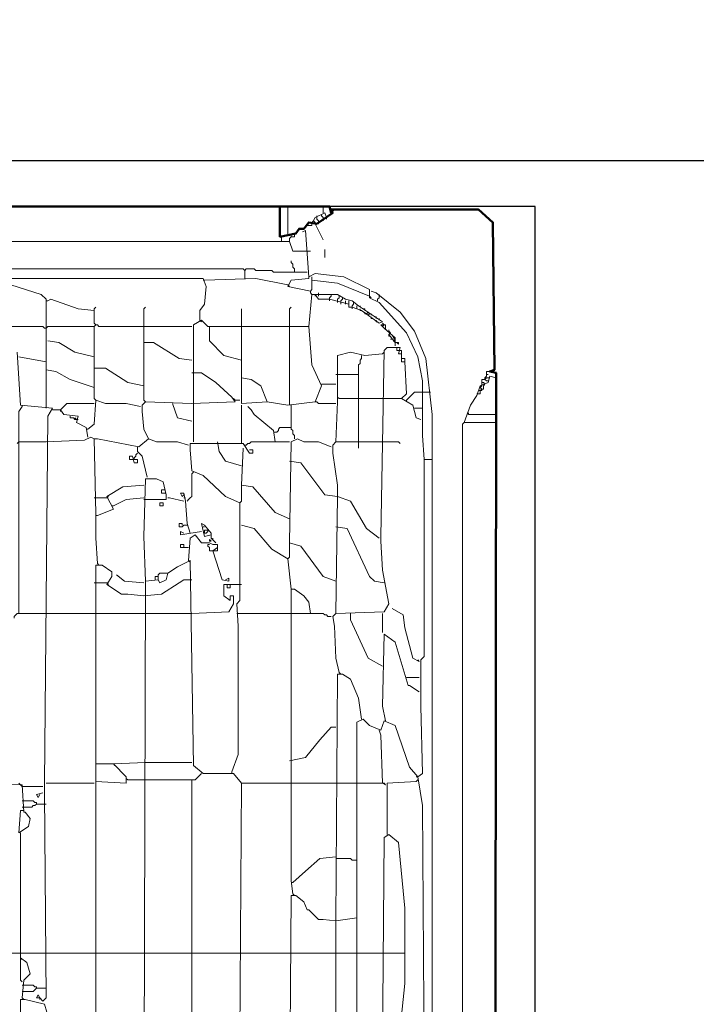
# Model space of a CAD drawing. Header units: millimetres. Extents: x -118752 to 407724, y -73278 to 155058.
# Tile 263 of 274: x 222603 to 222923, y 64281 to 64746. Entities that reach past the tile are written whole.
import ezdxf

# ---------------------------------------------------------------- set-up
doc = ezdxf.new("R2010")
doc.units = ezdxf.units.MM
doc.header["$LTSCALE"] = 10
for name, color, linetype, lineweight in [('CKKOTY', 3, 'Continuous', 25), ('pohledy', 7, 'Continuous', 25), ('V-objekty', 130, 'Continuous', 50)]:
    doc.layers.add(name, color=color, linetype=linetype, lineweight=lineweight)
doc.styles.get("Standard").update_dxf_attribs({"font": 'isocpeur.ttf'})
doc.dimstyles.new('CADKON', dxfattribs={"dimscale": 50, "dimtxt": 2.2, "dimasz": 2.5, "dimexe": 1.8, "dimexo": 5, "dimgap": 0.6, "dimtad": 1, "dimrnd": 1, "dimtxsty": 'Standard', "dimblk1": 'OBLIQUE', "dimblk2": 'OBLIQUE', "dimsah": 1, "dimcen": 2.5, "dimadec": 1, "dimazin": 2, "dimtfac": 1, "dimtdec": 4, "dimtix": 1, "dimtmove": 2, "dimatfit": 3, "dimldrblk": 'OPEN30', "dimfxl": 5, "dimfxlon": 1, "dimtolj": 1, "dimarcsym": 0})

# ---------------------------------------------------------------- blocks, each defined once
blk = doc.blocks.new('_OBLIQUE')
at = {"color": 0, "linetype": 'ByBlock'}
blk.add_line((-0.5, -0.5), (0.5, 0.5), dxfattribs=at)
blk = doc.blocks.new('*D8211')
at = {"layer": 'CKKOTY', "color": 0, "lineweight": -2}
for p, q in [((219966.57, 64929.86), (219966.57, 64589.86)), ((223846.57, 64929.86), (223846.57, 64589.86)), ((219966.57, 64679.86), (223846.57, 64679.86))]:
    blk.add_line(p, q, dxfattribs=at)
at = {"layer": 'Defpoints', "color": 0}
for p in [(223846.57, 68558.16), (219966.57, 66208.16), (223846.57, 64679.86)]:
    blk.add_point(p, dxfattribs=at)
at = {"layer": 'CKKOTY', "color": 0, "lineweight": -2, "xscale": 125, "yscale": 125, "zscale": 125, "rotation": 180}
blk.add_blockref('_OBLIQUE', (219966.57, 64679.86), dxfattribs=at)
at = {"layer": 'CKKOTY', "color": 0, "lineweight": -2, "xscale": 125, "yscale": 125, "zscale": 125}
blk.add_blockref('_OBLIQUE', (223846.57, 64679.86), dxfattribs=at)
at = {"layer": 'CKKOTY', "color": 0, "insert": (221906.57, 64764.86), "char_height": 110, "attachment_point": 5}
blk.add_mtext('\\A1;3880', dxfattribs=at)
blk = doc.blocks.new('_Open90')
at = {"color": 0, "lineweight": -2}
for p, q in [((-0.5, 0.5), (0, 0)), ((0, 0), (-1, 0)), ((0, 0), (-0.5, -0.5))]:
    blk.add_line(p, q, dxfattribs=at)
blk = doc.blocks.new('DWG-RYYQ14-20T_top')
at = {"layer": 'V-objekty'}
for points in [[(4.270878, 6.533191, 0), (5.931478, 6.533191, 0), (5.932548, 6.528908, 0), (5.933619, 6.528908, 0), (5.922912, 6.521413, 0), (5.917559, 6.522484, 0), (5.914347, 6.518201, 0), (5.911135, 6.518201, 0), (5.908994, 6.514989, 0), (5.898287, 6.512848, 0), (5.898287, 6.533191, 0)], [(5.90364, 5.367238, 0), (5.930407, 5.368308, 0), (5.933619, 5.37045, 0), (5.937901, 5.368308, 0), (6.031049, 5.369379, 0), (6.039615, 5.376874, 0), (6.041756, 5.381156, 0), (6.042827, 6.421842, 0), (6.038544, 6.422912, 0), (6.041756, 6.423983, 0), (6.040685, 6.522484, 0), (6.031049, 6.531049, 0), (5.932548, 6.531049, 0), (5.933619, 6.529979, 0), (5.933619, 6.531049, 0)]]:
    blk.add_polyline3d(points, dxfattribs=at)
at = {"layer": 'V-objekty', "color": 2, "lineweight": 13}
for points in [[(5.90364, 6.513919, 0), (5.90364, 6.533191, 0)], [(5.927195, 6.528908, 0), (5.927195, 6.533191, 0)], [(5.9197, 6.521413, 0), (5.921842, 6.525696, 0), (5.928266, 6.528908, 0), (5.929336, 6.525696, 0)], [(5.922912, 6.525696, 0), (5.922912, 6.526767, 0)], [(5.927195, 6.524625, 0), (5.927195, 6.525696, 0), (5.926124, 6.526767, 0), (5.926124, 6.527837, 0)], [(5.917559, 6.520343, 0), (5.916488, 6.520343, 0)], [(5.917559, 6.520343, 0), (5.9197, 6.520343, 0), (5.9197, 6.521413, 0)], [(5.921842, 6.521413, 0), (5.921842, 6.522484, 0), (5.920771, 6.523555, 0), (5.9197, 6.522484, 0)], [(5.921842, 6.521413, 0), (5.927195, 6.510707, 0)], [(5.923983, 6.522484, 0), (5.923983, 6.523555, 0), (5.922912, 6.524625, 0), (5.922912, 6.525696, 0)], [(5.922912, 6.521413, 0), (5.923983, 6.521413, 0), (5.923983, 6.522484, 0)], [(5.927195, 6.524625, 0), (5.927195, 6.523555, 0)], [(5.929336, 6.525696, 0), (5.929336, 6.524625, 0)], [(4.283726, 6.503212, 0), (4.284797, 6.517131, 0), (4.289079, 6.517131, 0), (4.296574, 6.511777, 0), (4.299786, 6.511777, 0), (4.304069, 6.509636, 0), (5.904711, 6.509636, 0), (5.906852, 6.503212, 0), (5.916488, 6.503212, 0)], [(5.904711, 6.509636, 0), (5.904711, 6.511777, 0), (5.905782, 6.512848, 0), (5.907923, 6.512848, 0), (5.907923, 6.514989, 0)], [(5.905782, 6.512848, 0), (5.905782, 6.513919, 0)], [(6, 5.703426, 0), (6, 6.364026, 0), (5.994647, 6.364026, 0), (5.993576, 6.380086, 0), (5.993576, 6.391863, 0), (5.993576, 6.416488, 0), (5.990364, 6.432548, 0), (5.982869, 6.448608, 0), (5.964668, 6.468951, 0), (5.958244, 6.472163, 0), (5.958244, 6.477516, 0), (5.941113, 6.486081, 0), (5.921842, 6.488223, 0), (5.917559, 6.486081, 0), (5.915418, 6.517131, 0), (5.913276, 6.51606, 0)], [(5.899358, 6.510707, 0), (5.899358, 6.512848, 0)], [(5.899358, 6.510707, 0), (5.899358, 6.509636, 0)], [(5.916488, 6.503212, 0), (5.91863, 6.503212, 0)], [(5.928266, 6.498929, 0), (5.928266, 6.504283, 0)], [(5.907923, 6.489293, 0), (5.907923, 6.491435, 0), (5.906852, 6.492505, 0), (5.906852, 6.494647, 0), (5.905782, 6.495717, 0), (5.905782, 6.496788, 0)], [(5.252677, 6.485011, 0), (5.252677, 6.490364, 0), (5.253747, 6.491435, 0), (5.873662, 6.491435, 0), (5.874732, 6.490364, 0), (5.874732, 6.485011, 0)], [(5.907923, 6.489293, 0), (5.894004, 6.489293, 0), (5.892934, 6.490364, 0), (5.882227, 6.490364, 0), (5.881156, 6.491435, 0), (5.875803, 6.491435, 0), (5.874732, 6.490364, 0)], [(5.907923, 6.489293, 0), (5.916488, 6.489293, 0)], [(5.917559, 6.486081, 0), (5.917559, 6.487152, 0)], [(5.737687, 6.004283, 0), (5.736617, 6.006424, 0), (5.735546, 6.004283, 0), (5.737687, 6.004283, 0), (5.739829, 6.002141, 0), (5.74197, 6.004283, 0), (5.740899, 6.141328, 0), (5.740899, 6.147752, 0), (5.743041, 6.392934, 0), (5.746253, 6.398287, 0), (5.724839, 6.400428, 0), (5.722698, 6.43576, 0)], [(5.74197, 6.398287, 0), (5.74197, 6.471092, 0), (5.738758, 6.474304, 0), (5.718415, 6.480728, 0), (5.717345, 6.485011, 0), (5.846895, 6.485011, 0), (5.849036, 6.479657, 0), (5.847966, 6.46788, 0), (5.844754, 6.463597, 0), (5.844754, 6.457173, 0)], [(5.847966, 6.48394, 0), (5.846895, 6.48394, 0)], [(5.90364, 6.480728, 0), (5.882227, 6.485011, 0), (5.847966, 6.48394, 0)], [(5.91863, 6.476445, 0), (5.90364, 6.479657, 0), (5.905782, 6.48394, 0), (5.917559, 6.485011, 0), (5.917559, 6.486081, 0)], [(5.90364, 6.480728, 0), (5.904711, 6.479657, 0)], [(5.9197, 6.474304, 0), (5.91863, 6.475375, 0), (5.91863, 6.476445, 0), (5.9197, 6.477516, 0), (5.9197, 6.48394, 0)], [(5.958244, 6.473233, 0), (5.936831, 6.481799, 0), (5.9197, 6.48394, 0), (5.9197, 6.486081, 0)], [(5.917559, 6.452891, 0), (5.9197, 6.474304, 0), (5.921842, 6.474304, 0), (5.923983, 6.471092, 0), (5.931478, 6.471092, 0), (5.944325, 6.46788, 0), (5.944325, 6.465739, 0), (5.946467, 6.465739, 0), (5.952891, 6.463597, 0), (5.964668, 6.455032, 0), (5.966809, 6.456103, 0), (5.950749, 6.466809, 0), (5.946467, 6.470021, 0), (5.942184, 6.471092, 0), (5.936831, 6.474304, 0), (5.921842, 6.474304, 0)], [(5.921842, 6.474304, 0), (5.921842, 6.473233, 0)], [(5.923983, 6.473233, 0), (5.923983, 6.475375, 0)], [(5.931478, 6.471092, 0), (5.931478, 6.472163, 0), (5.932548, 6.473233, 0), (5.932548, 6.474304, 0)], [(6, 6.364026, 0), (6, 6.394004, 0), (5.995717, 6.431478, 0), (5.988223, 6.449679, 0), (5.978587, 6.462527, 0), (5.962527, 6.475375, 0), (5.959315, 6.476445, 0)], [(5.964668, 6.473233, 0), (5.964668, 6.474304, 0)], [(5.743041, 6.470021, 0), (5.74197, 6.470021, 0)], [(5.77409, 6.463597, 0), (5.763383, 6.464668, 0), (5.745182, 6.471092, 0), (5.743041, 6.470021, 0)], [(5.931478, 6.471092, 0), (5.931478, 6.470021, 0)], [(5.936831, 6.470021, 0), (5.936831, 6.471092, 0), (5.937901, 6.472163, 0), (5.937901, 6.473233, 0)], [(5.936831, 6.470021, 0), (5.936831, 6.468951, 0)], [(5.938972, 6.468951, 0), (5.938972, 6.470021, 0), (5.940043, 6.471092, 0), (5.940043, 6.472163, 0)], [(5.938972, 6.468951, 0), (5.938972, 6.46788, 0)], [(5.942184, 6.46788, 0), (5.942184, 6.470021, 0)], [(5.944325, 6.46788, 0), (5.944325, 6.470021, 0)], [(5.946467, 6.465739, 0), (5.946467, 6.466809, 0), (5.947537, 6.46788, 0), (5.947537, 6.468951, 0)], [(5.958244, 6.473233, 0), (5.959315, 6.472163, 0)], [(5.963597, 6.470021, 0), (5.963597, 6.471092, 0), (5.964668, 6.472163, 0), (5.964668, 6.473233, 0)], [(5.775161, 6.453961, 0), (5.77409, 6.455032, 0), (5.77409, 6.464668, 0), (5.775161, 6.465739, 0)], [(5.808351, 6.40257, 0), (5.807281, 6.40364, 0), (5.807281, 6.464668, 0), (5.808351, 6.465739, 0)], [(5.872591, 6.452891, 0), (5.872591, 6.464668, 0)], [(5.904711, 6.452891, 0), (5.904711, 6.464668, 0), (5.905782, 6.465739, 0)], [(5.946467, 6.465739, 0), (5.946467, 6.464668, 0)], [(5.949679, 6.464668, 0), (5.949679, 6.466809, 0)], [(5.95182, 6.465739, 0), (5.95182, 6.466809, 0)], [(5.952891, 6.463597, 0), (5.95182, 6.463597, 0), (5.95182, 6.464668, 0)], [(5.955032, 6.463597, 0), (5.955032, 6.464668, 0), (5.953961, 6.464668, 0)], [(5.956103, 6.461456, 0), (5.955032, 6.461456, 0), (5.955032, 6.462527, 0)], [(5.956103, 6.461456, 0), (5.957173, 6.462527, 0), (5.958244, 6.461456, 0)], [(5.956103, 6.461456, 0), (5.957173, 6.460385, 0), (5.958244, 6.461456, 0)], [(5.959315, 6.460385, 0), (5.959315, 6.461456, 0), (5.958244, 6.461456, 0)], [(5.840471, 6.375803, 0), (5.840471, 6.453961, 0), (5.845824, 6.457173, 0), (5.850107, 6.452891, 0), (5.917559, 6.452891, 0), (5.9197, 6.427195, 0), (5.926124, 6.413276, 0), (5.921842, 6.40257, 0), (5.90364, 6.400428, 0), (5.889722, 6.40257, 0), (5.872591, 6.401499, 0), (5.872591, 6.452891, 0)], [(5.844754, 6.457173, 0), (5.845824, 6.456103, 0)], [(5.960385, 6.458244, 0), (5.959315, 6.458244, 0), (5.959315, 6.459315, 0)], [(5.962527, 6.458244, 0), (5.962527, 6.459315, 0), (5.961456, 6.459315, 0)], [(5.963597, 6.456103, 0), (5.962527, 6.456103, 0), (5.962527, 6.457173, 0)], [(5.964668, 6.457173, 0), (5.964668, 6.458244, 0)], [(5.966809, 6.452891, 0), (5.96788, 6.453961, 0), (5.966809, 6.455032, 0)], [(5.74197, 6.45182, 0), (5.740899, 6.45182, 0), (5.739829, 6.452891, 0), (5.714133, 6.452891, 0), (5.713062, 6.453961, 0), (5.707709, 6.453961, 0)], [(5.74197, 6.45182, 0), (5.743041, 6.452891, 0), (5.77409, 6.452891, 0)], [(5.775161, 6.40364, 0), (5.77409, 6.404711, 0), (5.77409, 6.452891, 0), (5.775161, 6.453961, 0), (5.776231, 6.453961, 0), (5.777302, 6.452891, 0), (5.807281, 6.452891, 0)], [(5.807281, 6.452891, 0), (5.8394, 6.452891, 0)], [(5.872591, 6.430407, 0), (5.860814, 6.433619, 0), (5.851178, 6.443255, 0), (5.851178, 6.452891, 0)], [(5.904711, 6.400428, 0), (5.904711, 6.452891, 0)], [(5.917559, 6.452891, 0), (5.917559, 6.45182, 0)], [(5.975375, 6.440043, 0), (5.975375, 6.445396, 0), (5.96788, 6.45182, 0), (5.965739, 6.453961, 0), (5.968951, 6.453961, 0), (5.968951, 6.450749, 0)], [(5.965739, 6.453961, 0), (5.966809, 6.452891, 0), (5.96788, 6.453961, 0)], [(5.971092, 6.449679, 0), (5.971092, 6.450749, 0)], [(5.971092, 6.447537, 0), (5.972163, 6.448608, 0), (5.971092, 6.449679, 0)], [(5.975375, 6.442184, 0), (5.971092, 6.447537, 0)], [(5.972163, 6.446467, 0), (5.971092, 6.446467, 0), (5.971092, 6.447537, 0)], [(5.77409, 6.432548, 0), (5.761242, 6.43576, 0), (5.750535, 6.442184, 0), (5.743041, 6.443255, 0)], [(5.8394, 6.430407, 0), (5.830835, 6.431478, 0), (5.813704, 6.442184, 0), (5.807281, 6.442184, 0)], [(5.973233, 6.444325, 0), (5.972163, 6.444325, 0)], [(5.974304, 6.445396, 0), (5.974304, 6.446467, 0), (5.973233, 6.446467, 0)], [(5.975375, 6.442184, 0), (5.974304, 6.443255, 0), (5.975375, 6.444325, 0), (5.974304, 6.445396, 0)], [(5.975375, 6.442184, 0), (5.977516, 6.442184, 0), (5.977516, 6.441113, 0), (5.976445, 6.442184, 0)], [(5.937901, 6.221627, 0), (5.93576, 6.231263, 0), (5.93469, 6.252677, 0), (5.933619, 6.259101, 0), (5.93576, 6.261242, 0), (5.96788, 6.262313, 0), (5.971092, 6.267666, 0), (5.966809, 6.29015, 0), (5.965739, 6.309422, 0), (5.965739, 6.312634, 0), (5.96788, 6.436831, 0), (5.970021, 6.438972, 0), (5.978587, 6.438972, 0), (5.977516, 6.43469, 0), (5.979657, 6.43469, 0), (5.979657, 6.429336, 0), (5.981799, 6.429336, 0), (5.982869, 6.407923, 0), (5.979657, 6.404711, 0), (5.966809, 6.404711, 0)], [(5.93576, 6.375803, 0), (5.936831, 6.40257, 0), (5.936831, 6.406852, 0), (5.936831, 6.433619, 0), (5.945396, 6.43576, 0), (5.955032, 6.433619, 0), (5.966809, 6.43469, 0)], [(5.966809, 6.43469, 0), (5.96788, 6.43576, 0)], [(5.977516, 6.436831, 0), (5.976445, 6.436831, 0), (5.976445, 6.438972, 0), (5.977516, 6.438972, 0)], [(5.978587, 6.436831, 0), (5.977516, 6.436831, 0)], [(5.979657, 6.43469, 0), (5.979657, 6.436831, 0), (5.978587, 6.436831, 0)], [(5.74197, 6.429336, 0), (5.723769, 6.432548, 0)], [(5.950749, 6.375803, 0), (5.950749, 6.427195, 0), (5.95182, 6.428266, 0), (5.95182, 6.430407, 0), (5.952891, 6.431478, 0), (5.952891, 6.433619, 0)], [(5.981799, 6.429336, 0), (5.981799, 6.431478, 0), (5.979657, 6.431478, 0)], [(5.77409, 6.412206, 0), (5.75803, 6.417559, 0), (5.748394, 6.422912, 0), (5.74197, 6.423983, 0)], [(5.807281, 6.413276, 0), (5.796574, 6.415418, 0), (5.781585, 6.425054, 0), (5.77409, 6.425054, 0)], [(5.8394, 6.401499, 0), (5.868308, 6.40257, 0), (5.866167, 6.405782, 0), (5.85546, 6.415418, 0), (5.845824, 6.421842, 0), (5.8394, 6.421842, 0)], [(6.035332, 6.417559, 0), (6.035332, 6.41863, 0), (6.036403, 6.4197, 0), (6.036403, 6.422912, 0), (6.038544, 6.422912, 0)], [(6.040685, 6.421842, 0), (6.040685, 6.423983, 0)], [(5.889722, 6.40257, 0), (5.885439, 6.413276, 0), (5.879015, 6.417559, 0), (5.872591, 6.41863, 0)], [(5.93576, 6.420771, 0), (5.950749, 6.420771, 0)], [(6.021413, 6.388651, 0), (6.025696, 6.400428, 0), (6.029979, 6.406852, 0), (6.03212, 6.413276, 0), (6.037473, 6.415418, 0), (6.038544, 6.4197, 0), (6.042827, 6.41863, 0)], [(6.033191, 6.413276, 0), (6.033191, 6.417559, 0), (6.035332, 6.417559, 0), (6.036403, 6.416488, 0), (6.037473, 6.416488, 0)], [(6.034261, 6.413276, 0), (6.035332, 6.414347, 0), (6.034261, 6.415418, 0), (6.033191, 6.415418, 0)], [(6.035332, 6.417559, 0), (6.036403, 6.41863, 0), (6.037473, 6.41863, 0)], [(6.036403, 6.420771, 0), (6.037473, 6.420771, 0)], [(6.037473, 6.41863, 0), (6.038544, 6.41863, 0)], [(5.926124, 6.414347, 0), (5.93576, 6.414347, 0)], [(5.982869, 6.40364, 0), (5.98394, 6.404711, 0), (5.985011, 6.405782, 0), (5.986081, 6.406852, 0), (5.987152, 6.407923, 0), (5.988223, 6.408994, 0), (5.993576, 6.408994, 0)], [(5.993576, 6.408994, 0), (5.998929, 6.408994, 0)], [(6.029979, 6.407923, 0), (6.03212, 6.407923, 0), (6.03212, 6.410064, 0), (6.033191, 6.411135, 0), (6.034261, 6.411135, 0), (6.034261, 6.413276, 0)], [(6.03212, 6.410064, 0), (6.031049, 6.410064, 0)], [(6.033191, 6.411135, 0), (6.03212, 6.412206, 0), (6.033191, 6.413276, 0)], [(6.03212, 6.410064, 0), (6.033191, 6.410064, 0), (6.033191, 6.411135, 0)], [(5.751606, 6.397216, 0), (5.752677, 6.398287, 0), (5.753747, 6.399358, 0), (5.754818, 6.400428, 0), (5.755889, 6.401499, 0), (5.77409, 6.401499, 0)], [(5.769807, 6.384368, 0), (5.77409, 6.38758, 0), (5.775161, 6.40364, 0), (5.781585, 6.401499, 0), (5.795503, 6.401499, 0), (5.805139, 6.399358, 0)], [(5.810493, 6.377944, 0), (5.807281, 6.384368, 0), (5.80621, 6.396146, 0), (5.80621, 6.400428, 0), (5.808351, 6.40257, 0), (5.8394, 6.401499, 0)], [(5.8394, 6.389722, 0), (5.829764, 6.391863, 0), (5.826552, 6.401499, 0)], [(5.868308, 6.40364, 0), (5.867238, 6.404711, 0)], [(5.868308, 6.40364, 0), (5.87152, 6.40364, 0)], [(5.93576, 6.401499, 0), (5.923983, 6.401499, 0), (5.922912, 6.40257, 0), (5.921842, 6.40257, 0)], [(5.937901, 6.404711, 0), (5.936831, 6.405782, 0)], [(5.937901, 6.404711, 0), (5.950749, 6.404711, 0)], [(5.950749, 6.404711, 0), (5.966809, 6.404711, 0)], [(5.992505, 6.390792, 0), (5.989293, 6.391863, 0), (5.987152, 6.400428, 0), (5.979657, 6.404711, 0)], [(5.982869, 6.40364, 0), (5.982869, 6.40257, 0)], [(5.723769, 6.261242, 0), (5.723769, 6.396146, 0), (5.72591, 6.399358, 0)], [(5.72591, 6.399358, 0), (5.72591, 6.400428, 0)], [(5.769807, 6.379015, 0), (5.768737, 6.385439, 0), (5.762313, 6.388651, 0), (5.763383, 6.392934, 0), (5.753747, 6.394004, 0), (5.751606, 6.397216, 0), (5.746253, 6.397216, 0)], [(5.751606, 6.397216, 0), (5.751606, 6.396146, 0)], [(5.872591, 6.375803, 0), (5.872591, 6.400428, 0)], [(5.895075, 6.375803, 0), (5.894004, 6.383298, 0), (5.881156, 6.394004, 0), (5.879015, 6.397216, 0), (5.876874, 6.399358, 0)], [(5.907923, 6.377944, 0), (5.907923, 6.380086, 0), (5.906852, 6.381156, 0), (5.906852, 6.383298, 0), (5.905782, 6.384368, 0), (5.905782, 6.400428, 0)], [(5.988223, 6.398287, 0), (5.993576, 6.398287, 0)], [(6.042827, 6.394004, 0), (6.024625, 6.394004, 0), (6.023555, 6.395075, 0), (6.024625, 6.395075, 0)], [(5.762313, 6.390792, 0), (5.761242, 6.390792, 0), (5.760171, 6.391863, 0), (5.75803, 6.391863, 0), (5.75803, 6.392934, 0)], [(5.762313, 6.390792, 0), (5.761242, 6.391863, 0)], [(5.762313, 6.390792, 0), (5.763383, 6.390792, 0)], [(6.021413, 5.508565, 0), (6.020343, 5.508565, 0), (6.020343, 6.38758, 0), (6.021413, 6.388651, 0), (6.042827, 6.388651, 0)], [(5.769807, 6.384368, 0), (5.768737, 6.384368, 0)], [(5.895075, 6.382227, 0), (5.894004, 6.382227, 0)], [(5.895075, 6.382227, 0), (5.896146, 6.382227, 0), (5.897216, 6.383298, 0), (5.897216, 6.384368, 0), (5.898287, 6.385439, 0), (5.905782, 6.385439, 0)], [(5.722698, 6.374732, 0), (5.723769, 6.375803, 0), (5.74197, 6.375803, 0)], [(5.74197, 6.375803, 0), (5.767666, 6.376874, 0), (5.771949, 6.379015, 0), (5.77409, 6.377944, 0)], [(5.776231, 6.294433, 0), (5.775161, 6.311563, 0), (5.775161, 6.327623, 0), (5.77409, 6.377944, 0), (5.776231, 6.377944, 0), (5.804069, 6.372591, 0), (5.810493, 6.377944, 0), (5.815846, 6.375803, 0), (5.829764, 6.375803, 0), (5.837259, 6.373662, 0)], [(5.872591, 6.359743, 0), (5.861884, 6.362955, 0), (5.857602, 6.369379, 0), (5.856531, 6.375803, 0)], [(5.872591, 6.375803, 0), (5.872591, 6.374732, 0)], [(5.895075, 6.375803, 0), (5.879015, 6.375803, 0), (5.877944, 6.374732, 0), (5.876874, 6.374732, 0), (5.875803, 6.373662, 0), (5.874732, 6.373662, 0)], [(5.895075, 6.375803, 0), (5.904711, 6.375803, 0)], [(5.93576, 6.282655, 0), (5.927195, 6.285867, 0), (5.912206, 6.30621, 0), (5.904711, 6.308351, 0), (5.905782, 6.375803, 0), (5.910064, 6.377944, 0), (5.914347, 6.375803, 0), (5.923983, 6.375803, 0), (5.932548, 6.372591, 0)], [(5.93576, 6.261242, 0), (5.936831, 6.3394, 0), (5.936831, 6.346895, 0), (5.933619, 6.368308, 0), (5.933619, 6.373662, 0), (5.93576, 6.375803, 0), (5.966809, 6.375803, 0)], [(5.950749, 6.375803, 0), (5.950749, 6.37152, 0)], [(5.966809, 6.375803, 0), (5.977516, 6.375803, 0), (5.978587, 6.374732, 0)], [(5.809422, 6.352248, 0), (5.80621, 6.366167, 0), (5.802998, 6.369379, 0), (5.802998, 6.372591, 0)], [(5.866167, 6.155246, 0), (5.87045, 6.167024, 0), (5.87045, 6.252677, 0), (5.869379, 6.267666, 0), (5.87152, 6.269807, 0), (5.87152, 6.335118, 0), (5.861884, 6.3394, 0), (5.846895, 6.353319, 0), (5.8394, 6.356531, 0), (5.83833, 6.37045, 0), (5.83833, 6.374732, 0), (5.873662, 6.374732, 0), (5.877944, 6.368308, 0), (5.880086, 6.368308, 0), (5.880086, 6.37045, 0), (5.877944, 6.37045, 0)], [(5.904711, 6.324411, 0), (5.895075, 6.328694, 0), (5.880086, 6.345824, 0), (5.872591, 6.346895, 0), (5.873662, 6.37152, 0)], [(5.800857, 6.364026, 0), (5.802998, 6.364026, 0), (5.802998, 6.361884, 0), (5.800857, 6.361884, 0), (5.799786, 6.366167, 0), (5.797645, 6.366167, 0), (5.797645, 6.364026, 0), (5.800857, 6.364026, 0)], [(5.800857, 6.364026, 0), (5.800857, 6.365096, 0), (5.801927, 6.366167, 0), (5.801927, 6.367238, 0), (5.802998, 6.368308, 0)], [(5.936831, 6.3394, 0), (5.928266, 6.340471, 0), (5.912206, 6.361884, 0), (5.904711, 6.362955, 0)], [(5.990364, 6.152034, 0), (5.993576, 6.154176, 0), (5.992505, 6.199143, 0), (5.992505, 6.230193, 0), (5.994647, 6.232334, 0), (5.994647, 6.364026, 0)], [(5.840471, 6.35546, 0), (5.8394, 6.35439, 0), (5.8394, 6.3394, 0), (5.83833, 6.33833, 0), (5.837259, 6.337259, 0), (5.836188, 6.336188, 0)], [(5.808351, 6.282655, 0), (5.807281, 6.312634, 0), (5.808351, 6.351178, 0), (5.815846, 6.351178, 0), (5.820128, 6.349036, 0), (5.82227, 6.340471, 0), (5.82227, 6.337259, 0), (5.807281, 6.337259, 0)], [(5.776231, 6.326552, 0), (5.786938, 6.330835, 0), (5.782655, 6.3394, 0), (5.793362, 6.345824, 0), (5.807281, 6.346895, 0)], [(5.821199, 6.341542, 0), (5.819058, 6.341542, 0), (5.819058, 6.343683, 0), (5.821199, 6.343683, 0)], [(5.87152, 6.335118, 0), (5.872591, 6.336188, 0), (5.872591, 6.346895, 0)], [(5.77409, 6.33833, 0), (5.782655, 6.33833, 0)], [(5.782655, 6.33833, 0), (5.783726, 6.3394, 0)], [(5.786938, 6.332976, 0), (5.795503, 6.337259, 0), (5.807281, 6.33833, 0)], [(5.821199, 6.341542, 0), (5.82227, 6.341542, 0)], [(5.82334, 6.33833, 0), (5.824411, 6.33833, 0), (5.834047, 6.336188, 0)], [(5.83833, 6.314775, 0), (5.836188, 6.321199, 0), (5.835118, 6.336188, 0), (5.834047, 6.341542, 0), (5.831906, 6.341542, 0), (5.832976, 6.3394, 0), (5.834047, 6.340471, 0)], [(5.834047, 6.33833, 0), (5.835118, 6.33833, 0)], [(5.964668, 6.311563, 0), (5.956103, 6.317987, 0), (5.945396, 6.336188, 0), (5.936831, 6.3394, 0)], [(5.786938, 6.332976, 0), (5.785867, 6.332976, 0)], [(5.817987, 6.332976, 0), (5.817987, 6.335118, 0), (5.820128, 6.335118, 0), (5.820128, 6.332976, 0), (5.817987, 6.332976, 0)], [(5.776231, 6.326552, 0), (5.775161, 6.326552, 0)], [(5.832976, 6.320128, 0), (5.832976, 6.321199, 0), (5.830835, 6.321199, 0), (5.830835, 6.319058, 0), (5.832976, 6.319058, 0), (5.834047, 6.320128, 0), (5.836188, 6.320128, 0)], [(5.85546, 6.308351, 0), (5.852248, 6.311563, 0), (5.852248, 6.314775, 0), (5.847966, 6.320128, 0), (5.845824, 6.321199, 0), (5.847966, 6.312634, 0), (5.852248, 6.313704, 0)], [(5.846895, 6.319058, 0), (5.847966, 6.319058, 0)], [(5.847966, 6.319058, 0), (5.846895, 6.319058, 0)], [(5.847966, 6.314775, 0), (5.847966, 6.316916, 0), (5.849036, 6.316916, 0)], [(5.850107, 6.315846, 0), (5.850107, 6.316916, 0), (5.849036, 6.316916, 0)], [(5.905782, 6.277302, 0), (5.90364, 6.297645, 0), (5.892934, 6.304069, 0), (5.881156, 6.317987, 0), (5.872591, 6.320128, 0)], [(5.96788, 6.281585, 0), (5.961456, 6.282655, 0), (5.958244, 6.285867, 0), (5.943255, 6.317987, 0), (5.93576, 6.319058, 0)], [(5.834047, 6.314775, 0), (5.831906, 6.315846, 0), (5.831906, 6.313704, 0), (5.845824, 6.315846, 0)], [(5.837259, 6.296574, 0), (5.83833, 6.311563, 0), (5.841542, 6.313704, 0), (5.845824, 6.308351, 0), (5.851178, 6.308351, 0), (5.853319, 6.307281, 0), (5.856531, 6.307281, 0), (5.856531, 6.305139, 0)], [(5.847966, 6.314775, 0), (5.849036, 6.314775, 0), (5.850107, 6.315846, 0)], [(5.851178, 6.309422, 0), (5.851178, 6.310493, 0), (5.852248, 6.309422, 0), (5.851178, 6.309422, 0)], [(5.853319, 6.310493, 0), (5.853319, 6.311563, 0)], [(5.834047, 6.305139, 0), (5.834047, 6.307281, 0), (5.831906, 6.307281, 0), (5.831906, 6.305139, 0), (5.837259, 6.305139, 0)], [(5.853319, 6.302998, 0), (5.851178, 6.302998, 0), (5.851178, 6.305139, 0), (5.850107, 6.30621, 0), (5.850107, 6.307281, 0), (5.851178, 6.307281, 0)], [(5.861884, 6.283726, 0), (5.864026, 6.284797, 0), (5.864026, 6.282655, 0), (5.859743, 6.283726, 0), (5.853319, 6.302998, 0), (5.856531, 6.305139, 0), (5.856531, 6.302998, 0), (5.853319, 6.302998, 0)], [(5.90364, 6.297645, 0), (5.904711, 6.298715, 0), (5.904711, 6.308351, 0)], [(5.807281, 5.88651, 0), (5.808351, 6.282655, 0), (5.816916, 6.283726, 0), (5.817987, 6.281585, 0), (5.82227, 6.283726, 0), (5.82334, 6.288009, 0), (5.829764, 6.292291, 0), (5.83833, 6.296574, 0), (5.840471, 6.159529, 0), (5.846895, 6.154176, 0), (5.867238, 6.154176, 0), (5.872591, 6.147752, 0), (5.87152, 5.978587, 0), (5.867238, 5.978587, 0), (5.866167, 5.98394, 0), (5.860814, 5.985011, 0), (5.85439, 5.989293, 0), (5.8394, 5.991435, 0), (5.82334, 5.991435, 0), (5.808351, 5.992505, 0)], [(5.837259, 6.296574, 0), (5.83833, 6.295503, 0)], [(5.775161, 5.920771, 0), (5.775161, 5.940043, 0), (5.775161, 6.293362, 0), (5.779443, 6.293362, 0), (5.785867, 6.289079, 0), (5.785867, 6.285867, 0), (5.782655, 6.280514, 0), (5.792291, 6.27409, 0), (5.796574, 6.27409, 0), (5.807281, 6.273019, 0)], [(5.776231, 6.294433, 0), (5.777302, 6.293362, 0)], [(5.807281, 6.281585, 0), (5.794433, 6.282655, 0), (5.789079, 6.286938, 0)], [(5.807281, 6.273019, 0), (5.819058, 6.27409, 0), (5.830835, 6.281585, 0), (5.834047, 6.283726, 0), (5.8394, 6.283726, 0)], [(5.814775, 6.283726, 0), (5.814775, 6.285867, 0), (5.816916, 6.285867, 0), (5.816916, 6.283726, 0)], [(5.816916, 6.285867, 0), (5.816916, 6.286938, 0), (5.817987, 6.288009, 0), (5.82334, 6.288009, 0)], [(5.77409, 6.281585, 0), (5.782655, 6.281585, 0)], [(5.782655, 6.281585, 0), (5.783726, 6.280514, 0)], [(5.8394, 6.261242, 0), (5.864026, 6.262313, 0), (5.867238, 6.267666, 0), (5.867238, 6.273019, 0), (5.865096, 6.273019, 0), (5.865096, 6.269807, 0), (5.860814, 6.273019, 0), (5.860814, 6.280514, 0), (5.87152, 6.280514, 0)], [(5.862955, 6.278373, 0), (5.862955, 6.280514, 0), (5.865096, 6.280514, 0), (5.865096, 6.278373, 0), (5.862955, 6.278373, 0)], [(5.87152, 6.280514, 0), (5.872591, 6.280514, 0)], [(5.906852, 6.073876, 0), (5.905782, 6.082441, 0), (5.905782, 6.277302, 0), (5.907923, 6.277302, 0), (5.914347, 6.273019, 0), (5.917559, 6.268737, 0), (5.91863, 6.261242, 0), (5.904711, 6.261242, 0)], [(5.991435, 6.229122, 0), (5.987152, 6.231263, 0), (5.981799, 6.251606, 0), (5.980728, 6.260171, 0), (5.973233, 6.264454, 0)], [(5.720557, 6.25803, 0), (5.720557, 6.259101, 0), (5.721627, 6.260171, 0), (5.722698, 6.261242, 0), (5.74197, 6.261242, 0)], [(5.74197, 6.261242, 0), (5.77409, 6.261242, 0)], [(5.77409, 6.261242, 0), (5.807281, 6.261242, 0)], [(5.807281, 6.261242, 0), (5.8394, 6.261242, 0)], [(5.869379, 6.261242, 0), (5.904711, 6.261242, 0)], [(5.932548, 6.259101, 0), (5.930407, 6.259101, 0), (5.929336, 6.260171, 0), (5.928266, 6.260171, 0), (5.927195, 6.261242, 0), (5.91863, 6.261242, 0)], [(5.966809, 6.22591, 0), (5.957173, 6.231263, 0), (5.945396, 6.256959, 0), (5.945396, 6.261242, 0)], [(5.966809, 6.261242, 0), (5.966809, 6.248394, 0)], [(5.968951, 6.189507, 0), (5.966809, 6.199143, 0), (5.96788, 6.247323, 0), (5.975375, 6.24197, 0), (5.98394, 6.213062, 0), (5.985011, 6.213062, 0), (5.991435, 6.208779, 0)], [(5.991435, 6.229122, 0), (5.990364, 6.230193, 0)], [(5.93576, 6.055675, 0), (5.936831, 6.220557, 0), (5.940043, 6.220557, 0), (5.945396, 6.217345, 0), (5.950749, 6.204497, 0), (5.952891, 6.190578, 0)], [(5.937901, 6.221627, 0), (5.938972, 6.220557, 0)], [(5.982869, 6.218415, 0), (5.991435, 6.218415, 0)], [(5.904711, 6.162741, 0), (5.915418, 6.164882, 0), (5.925054, 6.17666, 0), (5.932548, 6.185225, 0), (5.93576, 6.185225, 0)], [(5.991435, 5.937901, 0), (5.994647, 5.965739, 0), (5.993576, 6.132762, 0), (5.990364, 6.152034, 0), (5.985011, 6.158458, 0), (5.975375, 6.186296, 0), (5.96788, 6.189507, 0), (5.965739, 6.183084, 0), (5.958244, 6.186296, 0), (5.953961, 6.190578, 0), (5.949679, 6.188437, 0), (5.949679, 6.057816, 0)], [(5.968951, 6.146681, 0), (5.966809, 6.147752, 0), (5.965739, 6.179872, 0), (5.964668, 6.183084, 0)], [(5.775161, 6.148822, 0), (5.795503, 6.147752, 0), (5.795503, 6.152034, 0), (5.786938, 6.1606, 0), (5.808351, 6.16167, 0)], [(5.775161, 6.1606, 0), (5.786938, 6.1606, 0)], [(5.786938, 6.1606, 0), (5.788009, 6.159529, 0)], [(5.808351, 6.16167, 0), (5.8394, 6.16167, 0)], [(5.8394, 6.034261, 0), (5.8394, 6.149893, 0), (5.841542, 6.149893, 0), (5.842612, 6.150964, 0), (5.843683, 6.152034, 0), (5.844754, 6.153105, 0), (5.845824, 6.154176, 0)], [(5.866167, 6.155246, 0), (5.866167, 6.154176, 0)], [(5.990364, 6.152034, 0), (5.989293, 6.152034, 0)], [(5.64454, 5.986081, 0), (5.643469, 6.078158, 0), (5.64454, 6.148822, 0), (5.650964, 6.148822, 0), (5.72591, 6.146681, 0), (5.726981, 6.12848, 0), (5.728051, 6.12848, 0), (5.731263, 6.124197, 0), (5.730193, 6.118844, 0), (5.723769, 6.114561, 0), (5.724839, 6.12955, 0), (5.72591, 6.12955, 0)], [(5.72591, 6.14561, 0), (5.724839, 6.146681, 0), (5.723769, 6.147752, 0)], [(5.72591, 6.14561, 0), (5.739829, 6.14561, 0)], [(5.74197, 6.147752, 0), (5.77409, 6.147752, 0)], [(5.796574, 6.149893, 0), (5.795503, 6.150964, 0)], [(5.796574, 6.149893, 0), (5.807281, 6.149893, 0)], [(5.807281, 6.149893, 0), (5.8394, 6.149893, 0)], [(5.872591, 6.147752, 0), (5.904711, 6.147752, 0)], [(5.904711, 6.147752, 0), (5.93576, 6.147752, 0)], [(5.93576, 6.147752, 0), (5.949679, 6.147752, 0)], [(5.949679, 6.147752, 0), (5.966809, 6.147752, 0)], [(5.968951, 6.146681, 0), (5.96788, 6.147752, 0), (5.966809, 6.147752, 0)], [(5.970021, 6.11349, 0), (5.970021, 6.147752, 0), (5.989293, 6.148822, 0), (5.990364, 6.149893, 0)], [(5.737687, 6.140257, 0), (5.736617, 6.138116, 0), (5.735546, 6.140257, 0), (5.739829, 6.141328, 0)], [(5.735546, 6.133833, 0), (5.735546, 6.134904, 0), (5.734475, 6.134904, 0), (5.733405, 6.135974, 0), (5.72591, 6.135974, 0)], [(5.72591, 6.131692, 0), (5.732334, 6.131692, 0), (5.733405, 6.132762, 0), (5.734475, 6.132762, 0), (5.735546, 6.133833, 0), (5.74197, 6.133833, 0)], [(5.72591, 6.12955, 0), (5.726981, 6.12955, 0)], [(5.724839, 6.031049, 0), (5.724839, 6.114561, 0)], [(5.966809, 5.920771, 0), (5.96788, 5.947537, 0), (5.970021, 5.968951, 0), (5.966809, 5.972163, 0), (5.96788, 6.111349, 0), (5.971092, 6.11349, 0), (5.977516, 6.108137, 0), (5.981799, 6.06424, 0), (5.981799, 6.013919, 0), (5.977516, 5.973233, 0), (5.970021, 5.968951, 0)], [(5.906852, 6.08137, 0), (5.915418, 6.088865, 0), (5.925054, 6.09743, 0), (5.93576, 6.098501, 0)], [(5.949679, 6.09636, 0), (5.946467, 6.09636, 0), (5.945396, 6.09743, 0), (5.93576, 6.09743, 0)], [(5.906852, 6.08137, 0), (5.905782, 6.08137, 0)], [(5.904711, 5.920771, 0), (5.905782, 6.072805, 0), (5.908994, 6.072805, 0), (5.914347, 6.068522, 0), (5.916488, 6.063169, 0), (5.917559, 6.063169, 0), (5.923983, 6.056745, 0), (5.927195, 6.056745, 0), (5.93576, 6.055675, 0), (5.949679, 6.057816, 0), (5.949679, 5.920771, 0)], [(5.906852, 6.073876, 0), (5.907923, 6.072805, 0)], [(5.93576, 5.920771, 0), (5.93576, 6.055675, 0)], [(5.708779, 6.034261, 0), (5.724839, 6.034261, 0)], [(5.724839, 6.034261, 0), (5.74197, 6.034261, 0)], [(5.74197, 6.034261, 0), (5.77409, 6.034261, 0)], [(5.77409, 6.034261, 0), (5.807281, 6.034261, 0)], [(5.807281, 6.034261, 0), (5.872591, 6.034261, 0)], [(5.8394, 6.034261, 0), (5.8394, 5.992505, 0)], [(5.872591, 6.034261, 0), (5.904711, 6.034261, 0)], [(5.904711, 6.034261, 0), (5.93576, 6.034261, 0)], [(5.93576, 6.034261, 0), (5.949679, 6.034261, 0)], [(5.949679, 6.034261, 0), (5.966809, 6.034261, 0)], [(5.966809, 6.034261, 0), (5.981799, 6.034261, 0)], [(5.72591, 6.004283, 0), (5.726981, 6.01606, 0), (5.731263, 6.020343, 0), (5.729122, 6.027837, 0), (5.724839, 6.031049, 0), (5.724839, 6.01606, 0), (5.72591, 6.014989, 0)], [(5.724839, 6.031049, 0), (5.72591, 6.029979, 0)], [(5.735546, 6.010707, 0), (5.735546, 6.011777, 0), (5.734475, 6.011777, 0), (5.733405, 6.012848, 0), (5.72591, 6.012848, 0)], [(5.72591, 6.008565, 0), (5.733405, 6.008565, 0), (5.734475, 6.009636, 0), (5.735546, 6.010707, 0), (5.74197, 6.010707, 0)], [(5.724839, 5.920771, 0), (5.724839, 6.003212, 0), (5.728051, 6.003212, 0), (5.740899, 6, 0), (5.744111, 5.989293, 0), (5.74197, 5.987152, 0), (5.74197, 5.920771, 0)], [(5.72591, 6.004283, 0), (5.726981, 6.003212, 0)], [(5.737687, 6.004283, 0), (5.737687, 6.003212, 0)]]:
    blk.add_polyline3d(points, dxfattribs=at)

msp = doc.modelspace()

# ---------------------------------------------------------------- linework, layer by layer
at = {"layer": 'pohledy'}
msp.add_lwpolyline([(222846.573, 64658.162), (221476.573, 64658.162), (221476.573, 63833.162), (222846.573, 63833.162)], close=True, dxfattribs=at)

# ---------------------------------------------------------------- block references
at = {"layer": 'V-objekty', "xscale": 707.8773075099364, "yscale": 707.8773075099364, "zscale": 707.8773075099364}
msp.add_blockref('DWG-RYYQ14-20T_top', (218550.565, 60033.465), dxfattribs=at)

# ---------------------------------------------------------------- dimensions: what is measured, and where the dimension line sits
at = {"layer": 'CKKOTY'}
dim = msp.add_linear_dim(base=(223846.573, 64679.855), p1=(219966.573, 66208.162), p2=(223846.573, 68558.162), dimstyle='CADKON', override={"dimscale": 50, "dimexo": 10, "dimtmove": 2, "dimldrblk": 'Open90'}, dxfattribs=at)
dim.commit()
dim.dimension.update_dxf_attribs({"geometry": '*D8211', "text_midpoint": (221906.573, 64764.855)})

doc.saveas('drawing.dxf')
